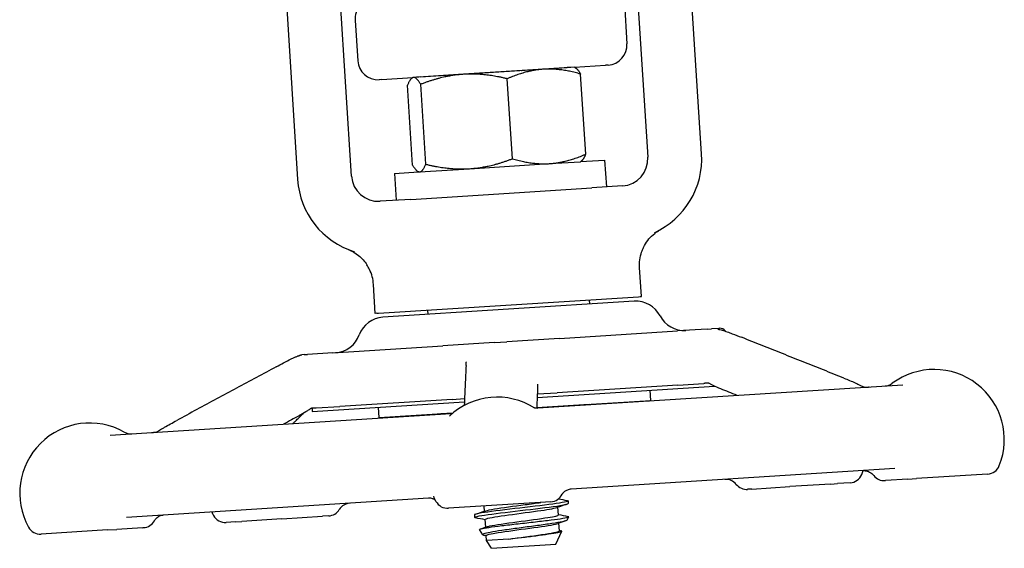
# Model space of a CAD drawing. Header units: inches. Extents: x 5 to 1128, y -85 to 748.
# Tile 632 of 656: x 609.81 to 614.37, y 687.81 to 690.26. Entities that reach past the tile are written whole.
import ezdxf

# ---------------------------------------------------------------- set-up
doc = ezdxf.new("R2010")
doc.units = ezdxf.units.IN
doc.header["$LTSCALE"] = 32
doc.header["$MEASUREMENT"] = 0
doc.layers.add('Visible (ANSI)', color=7, linetype='Continuous', lineweight=30)

msp = doc.modelspace()

# ---------------------------------------------------------------- linework, layer by layer
at = {"layer": 'Visible (ANSI)'}
for p, q in [((612.64655, 690.7408), (612.71773, 689.61805)), ((612.96723, 689.63387), (612.89605, 690.75662)), ((611.0248, 690.63797), (611.09599, 689.51523)), ((611.34549, 689.53105), (611.2743, 690.65379)), ((612.60988, 690.33141), (612.62174, 690.14428)), ((611.36238, 690.25231), (611.37425, 690.06519)), ((612.37818, 690.0349), (612.52272, 690.04407)), ((612.53411, 690.04479), (612.52272, 690.04407)), ((611.86454, 690.00234), (611.63344, 689.98768)), ((611.663, 689.98995), (612.34481, 690.03318)), ((611.82925, 690.00049), (611.82927, 690.00025)), ((612.23503, 690.02583), (611.86454, 690.00234)), ((612.37818, 690.0349), (612.23503, 690.02583)), ((612.37818, 690.0349), (612.38212, 690.03295)), ((612.43058, 689.63291), (612.4071, 690.00318)), ((611.48514, 689.97828), (611.47374, 689.97756)), ((611.48514, 689.97828), (611.62968, 689.98744)), ((611.62968, 689.98744), (611.62602, 689.98501)), ((611.63344, 689.98768), (611.62968, 689.98744)), ((611.68961, 689.58592), (611.66613, 689.95619)), ((612.09067, 689.61135), (612.06719, 689.98162)), ((611.62847, 689.58205), (611.60499, 689.95232)), ((611.89226, 689.56521), (612.26274, 689.5887)), ((612.26274, 689.5887), (612.40589, 689.59778)), ((612.40589, 689.59778), (612.40956, 689.60022)), ((612.40673, 689.59833), (612.51814, 689.6054)), ((612.51814, 689.6054), (612.52605, 689.48065)), ((611.54509, 689.5437), (611.6565, 689.55077)), ((611.54509, 689.5437), (611.553, 689.41895)), ((611.6574, 689.55032), (611.65345, 689.55228)), ((611.6574, 689.55032), (611.66116, 689.55056)), ((611.66116, 689.55056), (611.89226, 689.56521)), ((611.61978, 689.42319), (612.45926, 689.47641)), ((612.60089, 689.48539), (612.45926, 689.47641)), ((611.61978, 689.42319), (611.47815, 689.41421)), ((612.68847, 688.97341), (612.67999, 689.1071)), ((611.45594, 688.89526), (611.44747, 689.02895)), ((611.47, 688.89615), (612.67441, 688.97252)), ((612.65563, 688.95129), (611.49134, 688.87747)), ((612.44645, 688.95806), (612.44772, 688.9381)), ((612.67441, 688.97252), (612.68203, 688.973)), ((612.68203, 688.973), (612.68847, 688.97341)), ((611.69796, 688.91061), (611.69922, 688.89065)), ((611.46238, 688.89567), (611.45594, 688.89526)), ((611.46238, 688.89567), (611.47, 688.89615)), ((612.30838, 688.77897), (612.85543, 688.81365)), ((612.99309, 688.82238), (612.85543, 688.81365)), ((612.99309, 688.82238), (613.01384, 688.8237)), ((613.04677, 688.82579), (613.01384, 688.8237)), ((613.04677, 688.82579), (613.04977, 688.82598)), ((612.30838, 688.77897), (612.06514, 688.76355)), ((611.25847, 688.7124), (611.76874, 688.74475)), ((612.00662, 688.75984), (611.76874, 688.74475)), ((612.00662, 688.75984), (612.06514, 688.76355)), ((611.12565, 688.70398), (611.11482, 688.70329)), ((611.12565, 688.70398), (611.14107, 688.70495)), ((611.25847, 688.7124), (611.14107, 688.70495)), ((612.20564, 688.5063), (613.02654, 688.55834)), ((612.20893, 688.45703), (613.90019, 688.56426)), ((612.85732, 688.56327), (612.29889, 688.52786)), ((612.85732, 688.56327), (612.29889, 688.52786)), ((612.73142, 688.49229), (612.72843, 688.53944)), ((612.85732, 688.56327), (612.97838, 688.57095)), ((611.81225, 688.49701), (611.29138, 688.46398)), ((611.81225, 688.49701), (611.29138, 688.46398)), ((611.81225, 688.49701), (611.86933, 688.50063)), ((612.20632, 688.522), (612.29889, 688.52786)), ((611.16317, 688.45569), (611.16415, 688.44026)), ((611.16415, 688.44026), (611.86863, 688.48493)), ((611.18274, 688.4571), (611.29138, 688.46398)), ((611.4741, 688.41257), (611.47111, 688.45972)), ((612.44586, 688.47356), (612.20352, 688.45819)), ((612.20355, 688.45882), (612.73142, 688.49229)), ((612.42699, 688.47236), (612.42422, 688.47068)), ((612.44582, 688.47419), (612.44586, 688.47356)), ((610.22816, 688.33144), (611.80568, 688.43146)), ((611.4741, 688.41257), (611.81601, 688.43425)), ((611.7597, 688.43068), (611.75974, 688.43005)), ((611.81517, 688.43357), (611.75974, 688.43005)), ((611.77431, 688.42947), (611.77709, 688.43115)), ((613.8627, 688.17611), (612.363, 688.08103)), ((613.9227, 688.12731), (613.96322, 688.12988)), ((614.29223, 688.15074), (613.96322, 688.12988)), ((613.19946, 688.08146), (613.37546, 688.09262)), ((613.5657, 688.10468), (613.37546, 688.09262)), ((613.5657, 688.10468), (613.59749, 688.10669)), ((613.65542, 688.11037), (613.59749, 688.10669)), ((613.81766, 688.12065), (613.81941, 688.12076)), ((613.9227, 688.12731), (613.81941, 688.12076)), ((611.70199, 688.03911), (610.30314, 687.95042)), ((613.19946, 688.08146), (613.18055, 688.08026)), ((612.2688, 688.02245), (611.79542, 687.99243)), ((611.96243, 687.97916), (611.96092, 688.00293)), ((612.2688, 688.02245), (612.26888, 688.02245)), ((612.30419, 687.96214), (612.30194, 687.9976)), ((612.34895, 688.02664), (612.3497, 688.0148)), ((611.02244, 687.94342), (611.21113, 687.95539)), ((611.23993, 687.95721), (611.21113, 687.95539)), ((611.91467, 687.96196), (611.91542, 687.95012)), ((612.34475, 687.93766), (612.35199, 687.95296)), ((610.37683, 687.90249), (610.25811, 687.89496)), ((610.37683, 687.90249), (610.38224, 687.90283)), ((610.80898, 687.92989), (610.76505, 687.9271)), ((610.80898, 687.92989), (610.83753, 687.9317)), ((611.02244, 687.94342), (610.83753, 687.9317)), ((611.96712, 687.90517), (611.96487, 687.94063)), ((612.30888, 687.88815), (612.30663, 687.92361)), ((610.21583, 687.89228), (609.90808, 687.87277)), ((610.21583, 687.89228), (610.25811, 687.89496)), ((611.95433, 687.86956), (611.93856, 687.89425)), ((611.97103, 687.84342), (611.96956, 687.86664)), ((612.29195, 687.82602), (612.3203, 687.88596)), ((612.07448, 687.84998), (611.97103, 687.84342)), ((611.9942, 687.80714), (611.97103, 687.84342)), ((611.9942, 687.80714), (612.29195, 687.82602))]:
    msp.add_line(p, q, dxfattribs=at)
for centre, radius, start, end in [((611.45595, 690.25824), 0.09375, 93.62798, 183.62798), ((612.52818, 690.13835), 0.09375, 273.62798, 3.62798), ((611.46781, 690.07112), 0.09375, 183.62798, 273.62798), ((612.59299, 689.61014), 0.375, 294.52369, 3.62798), ((612.59299, 689.61014), 0.125, 273.62798, 3.62798), ((611.47024, 689.53896), 0.375, 183.62798, 252.73227), ((611.47024, 689.53896), 0.125, 183.62798, 273.62798), ((612.66358, 688.82654), 0.125, 27.20616, 93.62798), ((611.49918, 688.75271), 0.125, 93.62798, 160.0498), ((612.88592, 688.94084), 0.125, 207.20616, 273.62798), ((613.05175, 688.79479), 0.03125, 34.28957, 93.62798), ((611.26418, 688.83801), 0.125, 273.62798, 340.0498), ((614.04446, 688.31038), 0.325, 338.25105, 126.62387), ((613.81329, 688.62138), 0.0625, 273.62798, 306.62387), ((612.02104, 688.18209), 0.325, 57.71239, 133.13662), ((610.99067, 688.11676), 0.325, 68.61315, 69.6767), ((610.1337, 688.06242), 0.325, 60.63209, 209.00491), ((610.32373, 688.40012), 0.0625, 240.63209, 273.62798), ((614.28828, 688.21312), 0.0625, 273.62798, 338.25105), ((613.65147, 688.17274), 0.0625, 273.62798, 338.25105), ((613.40766, 688.27001), 0.325, 338.25105, 341.48438), ((613.8137, 688.18303), 0.0625, 218.09527, 273.62798), ((613.07956, 688.06383), 0.0625, 39.07852, 93.62798), ((613.17659, 688.14263), 0.0625, 219.07852, 273.62798), ((612.02104, 688.18209), 0.325, 204.29869, 209.00491), ((612.26492, 688.08483), 0.0625, 273.62798, 334.70882), ((611.34218, 687.95368), 0.0625, 93.62798, 148.17744), ((611.79147, 688.05481), 0.0625, 209.00491, 273.62798), ((610.99067, 688.11676), 0.325, 205.7712, 209.00491), ((610.76109, 687.98948), 0.0625, 209.00491, 273.62798), ((611.23597, 688.01959), 0.0625, 273.62798, 328.17744), ((609.90412, 687.93514), 0.0625, 209.00491, 273.62798), ((610.37827, 687.9652), 0.0625, 273.62798, 330.90228)]:
    msp.add_arc(centre, radius, start, end, dxfattribs=at)
for points, weights in [([(611.86454, 690.00234), (611.77148, 689.99643), (611.66613, 689.95619)], [1, 1.0379548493, 1]), ([(612.06719, 689.98162), (611.95761, 690.00824), (611.86454, 690.00234)], [1, 1.0379548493, 1]), ([(612.23503, 690.02583), (612.15615, 690.02082), (612.06719, 689.98162)], [1, 1.0379548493, 1]), ([(612.4071, 690.00318), (612.3139, 690.03083), (612.23503, 690.02583)], [1, 1.0379548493, 1]), ([(612.38212, 690.03295), (612.39325, 690.02743), (612.4071, 690.00318)], [1.01453722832, 1.02815693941, 1]), ([(611.63344, 689.98768), (611.61926, 689.98678), (611.60499, 689.95232)], [1, 1.0379548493, 1]), ([(611.66613, 689.95619), (611.64763, 689.98858), (611.63344, 689.98768)], [1, 1.0379548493, 1]), ([(611.89226, 689.56521), (611.98532, 689.57111), (612.09067, 689.61135)], [1, 1.0379548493, 1]), ([(612.09067, 689.61135), (612.18386, 689.5837), (612.26274, 689.5887)], [1, 1.0379548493, 1]), ([(612.26274, 689.5887), (612.34162, 689.5937), (612.43058, 689.63291)], [1, 1.0379548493, 1]), ([(612.43058, 689.63291), (612.4199, 689.60709), (612.40956, 689.60022)], [1, 1.02815693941, 1.01453722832]), ([(611.62847, 689.58205), (611.64697, 689.54966), (611.66116, 689.55056)], [1, 1.0379548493, 1]), ([(611.66116, 689.55056), (611.67535, 689.55146), (611.68961, 689.58592)], [1, 1.0379548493, 1]), ([(611.68961, 689.58592), (611.79919, 689.55931), (611.89226, 689.56521)], [1, 1.0379548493, 1])]:
    msp.add_rational_spline(points, weights, degree=2, dxfattribs=at)
for points in [[(611.82929, 690.0001), (611.82928, 690.00014), (611.82928, 690.00018), (611.82927, 690.00023)], [(611.82958, 690.00025), (611.82958, 690.00033), (611.82959, 690.00043), (611.82963, 690.00052)], [(612.13231, 690.01971), (612.13232, 690.01958), (612.13234, 690.01944), (612.13236, 690.01932)], [(613.13144, 688.51552), (613.10634, 688.52554), (613.08124, 688.53555), (613.05614, 688.54555)], [(612.72339, 688.49178), (612.72444, 688.49114), (612.72548, 688.49049), (612.72653, 688.48985)], [(611.10335, 688.42142), (611.07917, 688.40839), (611.05498, 688.39536), (611.0308, 688.38233)], [(611.11877, 688.42829), (611.12034, 688.42973), (611.1219, 688.43117), (611.12347, 688.43261)], [(611.57629, 688.41692), (611.57713, 688.41768), (611.57796, 688.41845), (611.57879, 688.41921)], [(612.34525, 688.01209), (612.32891, 688.00665), (612.31257, 688.00118), (612.29624, 687.99568)], [(612.30469, 688.03661), (612.31785, 688.03398), (612.33102, 688.03137), (612.34419, 688.02877)], [(611.91912, 687.96467), (611.93546, 687.97012), (611.9518, 687.97558), (611.96813, 687.98108)], [(611.96497, 687.93909), (611.95004, 687.94208), (611.93511, 687.94505), (611.92017, 687.948)], [(612.30409, 687.96368), (612.31886, 687.96072), (612.33364, 687.95779), (612.34842, 687.95487)], [(611.94213, 687.89679), (611.95236, 687.90021), (611.96259, 687.90364), (611.97282, 687.90709)], [(612.33845, 687.93427), (612.32594, 687.93009), (612.31343, 687.9259), (612.30093, 687.92169)], [(611.96966, 687.8651), (611.96705, 687.86562), (611.96443, 687.86615), (611.96182, 687.86667)], [(612.30878, 687.88969), (612.31122, 687.8892), (612.31366, 687.88871), (612.3161, 687.88822)]]:
    msp.add_open_spline(points, degree=3, dxfattribs=at)
for points, knots in [([(612.36128, 690.03383), (612.36126, 690.03383), (612.36123, 690.03383), (612.35851, 690.03366), (612.35309, 690.03371), (612.34481, 690.03318)], [-0.00244603, -0.00244603, -0.00244603, -0.00244603, 0, 0, 0.30409051, 0.30409051, 0.30409051, 0.30409051]), ([(611.663, 689.98995), (611.65472, 689.98943), (611.64935, 689.9887), (611.64662, 689.98852), (611.6466, 689.98852), (611.64658, 689.98852)], [0.0481126, 0.0481126, 0.0481126, 0.0481126, 0.35549776, 0.35549776, 0.35797029, 0.35797029, 0.35797029, 0.35797029]), ([(612.69849, 689.20095), (612.70392, 689.21212), (612.71046, 689.22273), (612.72532, 689.24224), (612.73358, 689.25113), (612.75303, 689.26841), (612.76226, 689.27452), (612.76787, 689.27805), (612.7683, 689.27831), (612.76874, 689.27858)], [0, 0, 0, 0, 0.09469213, 0.09469213, 0.18700728, 0.18700728, 0.29404594, 0.29404594, 0.30156032, 0.30156032, 0.30156032, 0.30156032]), ([(612.76874, 689.27858), (612.77092, 689.27992), (612.77316, 689.28124), (612.77556, 689.28259), (612.77565, 689.28264), (612.77574, 689.28269)], [-0.020804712, -0.020804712, -0.020804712, -0.020804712, 0, 0, 0.000806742, 0.000806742, 0.000806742, 0.000806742]), ([(611.33031, 689.19104), (611.3304, 689.191), (611.3305, 689.19097), (611.33301, 689.18995), (611.3354, 689.18893), (611.33777, 689.18785)], [-0.719927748, -0.719927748, -0.719927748, -0.719927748, -0.71835885, -0.71835885, -0.678581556, -0.678581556, -0.678581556, -0.678581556]), ([(611.33777, 689.18785), (611.33864, 689.18746), (611.33949, 689.18706), (611.34781, 689.18315), (611.36231, 689.17578), (611.39343, 689.15059), (611.40659, 689.13604), (611.41726, 689.11971)], [0.01028684, 0.01028684, 0.01028684, 0.01028684, 0.01590204, 0.01590204, 0.08584187, 0.08584187, 0.15193376, 0.15193376, 0.15193376, 0.15193376]), ([(612.67999, 689.1071), (612.67845, 689.13146), (612.68168, 689.1559), (612.69203, 689.18653), (612.69504, 689.19385), (612.69849, 689.20095)], [0, 0, 0, 0, 0.18604443, 0.18604443, 0.24640289, 0.24640289, 0.24640289, 0.24640289]), ([(611.44747, 689.02895), (611.44592, 689.05332), (611.43963, 689.07715), (611.42549, 689.10623), (611.42158, 689.11311), (611.41726, 689.11971)], [0, 0, 0, 0, 0.18604443, 0.18604443, 0.24640289, 0.24640289, 0.24640289, 0.24640289]), ([(613.04316, 688.82204), (613.04316, 688.82204), (613.0432, 688.82204), (613.04339, 688.82199), (613.04352, 688.82197), (613.04383, 688.8219), (613.04396, 688.82188), (613.04427, 688.82181), (613.04447, 688.82177), (613.0449, 688.82168), (613.04514, 688.82163), (613.04587, 688.82148), (613.04638, 688.82137), (613.04878, 688.82084), (613.0505, 688.82043), (613.05566, 688.81914), (613.05915, 688.81816), (613.07009, 688.81491), (613.07786, 688.81234), (613.09346, 688.80696), (613.10143, 688.80408), (613.12416, 688.79568), (613.1386, 688.79), (613.15271, 688.78438)], [0.55023146, 0.55023146, 0.55023146, 0.55023146, 0.55573291, 0.55573291, 0.55952642, 0.55952642, 0.56142381, 0.56142381, 0.56333702, 0.56333702, 0.56525245, 0.56525245, 0.56911754, 0.56911754, 0.58443949, 0.58443949, 0.61464372, 0.61464372, 0.67607817, 0.67607817, 0.74039961, 0.74039961, 0.86273742, 0.86273742, 0.86273742, 0.86273742]), ([(613.62652, 688.5952), (613.59494, 688.60782), (613.56336, 688.62044), (613.50019, 688.64568), (613.4686, 688.6583), (613.40543, 688.68353), (613.37385, 688.69614), (613.31067, 688.72136), (613.27908, 688.73397), (613.2159, 688.75918), (613.1843, 688.77178), (613.15271, 688.78438)], [0.9601047, 0.9601047, 0.9601047, 0.9601047, 1.233998, 1.233998, 1.5078914, 1.5078914, 1.7817848, 1.7817848, 2.0556781, 2.0556781, 2.3295715, 2.3295715, 2.3295715, 2.3295715]), ([(610.99727, 688.64803), (611.00822, 688.65393), (611.01932, 688.65987), (611.04251, 688.67198), (611.05475, 688.67826), (611.07109, 688.68628), (611.07558, 688.68845), (611.08417, 688.69244), (611.08826, 688.69426), (611.09389, 688.69659), (611.09569, 688.69729), (611.09849, 688.69832), (611.09945, 688.69866), (611.10099, 688.69918), (611.10152, 688.69936), (611.10264, 688.69973), (611.10324, 688.69992), (611.10416, 688.70021), (611.10448, 688.7003), (611.10509, 688.70049), (611.10539, 688.70058), (611.10592, 688.70074), (611.10616, 688.70081), (611.10679, 688.701), (611.10709, 688.70109), (611.10776, 688.70129), (611.10797, 688.70135), (611.10815, 688.7014), (611.10818, 688.70141), (611.10818, 688.70141)], [0, 0, 0, 0, 0.09764107, 0.09764107, 0.20014664, 0.20014664, 0.23930076, 0.23930076, 0.27864659, 0.27864659, 0.29814838, 0.29814838, 0.30790559, 0.30790559, 0.3127903, 0.3127903, 0.31771137, 0.31771137, 0.32016895, 0.32016895, 0.32264172, 0.32264172, 0.32511111, 0.32511111, 0.33009062, 0.33009062, 0.33996153, 0.33996153, 0.34550167, 0.34550167, 0.34550167, 0.34550167]), ([(611.10406, 688.70018), (611.10432, 688.70031), (611.10455, 688.70042), (611.10546, 688.70086), (611.10589, 688.70105), (611.10716, 688.70159), (611.10733, 688.70166), (611.10861, 688.70212), (611.10916, 688.70231), (611.11024, 688.70261), (611.11065, 688.70271), (611.11146, 688.70289), (611.11184, 688.70296), (611.11249, 688.70306), (611.11268, 688.70309), (611.11307, 688.70314), (611.11325, 688.70316), (611.11356, 688.70319), (611.11361, 688.70319), (611.11371, 688.7032), (611.11375, 688.70321), (611.11385, 688.70322), (611.1139, 688.70322), (611.11399, 688.70323), (611.11402, 688.70323), (611.11408, 688.70324), (611.11411, 688.70324), (611.11417, 688.70324), (611.1142, 688.70325), (611.11429, 688.70325), (611.11433, 688.70326), (611.11445, 688.70327), (611.11451, 688.70327), (611.1146, 688.70328), (611.11463, 688.70328), (611.11468, 688.70328), (611.1147, 688.70328), (611.11475, 688.70329), (611.11479, 688.70329), (611.11483, 688.70329)], [0.11779335, 0.11779335, 0.11779335, 0.11779335, 0.12539603, 0.12539603, 0.15267282, 0.15267282, 0.22590879, 0.22590879, 0.25983755, 0.25983755, 0.27709352, 0.27709352, 0.29003826, 0.29003826, 0.29489319, 0.29489319, 0.29854506, 0.29854506, 0.29917519, 0.29917519, 0.29964483, 0.29964483, 0.30011832, 0.30011832, 0.30035436, 0.30035436, 0.30059124, 0.30059124, 0.30082774, 0.30082774, 0.30130555, 0.30130555, 0.30225858, 0.30225858, 0.30319876, 0.30319876, 0.30413637, 0.30413637, 0.30675068, 0.30675068, 0.30675068, 0.30675068]), ([(610.99727, 688.64803), (610.96655, 688.63148), (610.93583, 688.61493), (610.8744, 688.58182), (610.84369, 688.56526), (610.78226, 688.53214), (610.75155, 688.51558), (610.69013, 688.48245), (610.65943, 688.46588), (610.59801, 688.43274), (610.56731, 688.41617), (610.5366, 688.3996)], [0.4228722, 0.4228722, 0.4228722, 0.4228722, 0.6967656, 0.6967656, 0.970659, 0.970659, 1.2445523, 1.2445523, 1.5184457, 1.5184457, 1.792339, 1.792339, 1.792339, 1.792339]), ([(611.87606, 688.65356), (611.87542, 688.63892), (611.87477, 688.62428), (611.87348, 688.59498), (611.87283, 688.58033), (611.87154, 688.55102), (611.87089, 688.53637), (611.8696, 688.50705), (611.86896, 688.49239), (611.86818, 688.47474), (611.86805, 688.47175), (611.86792, 688.46876)], [0.7332962, 0.7332962, 0.7332962, 0.7332962, 1.0071895, 1.0071895, 1.2810829, 1.2810829, 1.5549762, 1.5549762, 1.8288696, 1.8288696, 1.8847241, 1.8847241, 1.8847241, 1.8847241]), ([(611.87606, 688.65356), (611.87611, 688.65452), (611.87616, 688.65586), (611.87637, 688.65925), (611.87654, 688.6615), (611.87702, 688.66565), (611.8773, 688.66753), (611.87765, 688.66982), (611.87776, 688.67053), (611.87787, 688.6712), (611.87789, 688.67135), (611.8779, 688.67142), (611.8779, 688.67143), (611.8779, 688.67143)], [0, 0, 0, 0, 0.018818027, 0.018818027, 0.042443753, 0.042443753, 0.063358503, 0.063358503, 0.07651892, 0.07651892, 0.08373261, 0.08373261, 0.085554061, 0.085554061, 0.085554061, 0.085554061]), ([(613.62652, 688.5952), (613.64438, 688.58806), (613.66208, 688.58082), (613.68372, 688.57104), (613.68898, 688.56858), (613.69835, 688.56406), (613.70252, 688.56198), (613.70955, 688.55856), (613.71224, 688.55727), (613.71617, 688.5556), (613.71746, 688.55509), (613.7194, 688.55439), (613.72013, 688.55415), (613.72131, 688.55379), (613.72178, 688.55366), (613.72283, 688.55339), (613.7232, 688.55331), (613.72343, 688.55327)], [0, 0, 0, 0, 0.15497359, 0.15497359, 0.20636211, 0.20636211, 0.24491806, 0.24491806, 0.26745771, 0.26745771, 0.27822563, 0.27822563, 0.28608386, 0.28608386, 0.29389274, 0.29389274, 0.30858895, 0.30858895, 0.30858895, 0.30858895]), ([(612.2072, 688.5416), (612.20649, 688.5254), (612.20577, 688.50919), (612.20453, 688.48098), (612.204, 688.46897), (612.20347, 688.45696)], [0.77160372, 0.77160372, 0.77160372, 0.77160372, 1.07474202, 1.07474202, 1.29924856, 1.29924856, 1.29924856, 1.29924856]), ([(612.20749, 688.56768), (612.20749, 688.56768), (612.20749, 688.56768), (612.20748, 688.56766), (612.20748, 688.56746), (612.20748, 688.56656), (612.20748, 688.56561), (612.2075, 688.56309), (612.20751, 688.56142), (612.20752, 688.55751), (612.20752, 688.55525), (612.20748, 688.55015), (612.20742, 688.54725), (612.2073, 688.54383), (612.20726, 688.54301), (612.20722, 688.54204), (612.20721, 688.54181), (612.2072, 688.5416)], [0.39505215, 0.39505215, 0.39505215, 0.39505215, 0.39558435, 0.39558435, 0.40525064, 0.40525064, 0.42132108, 0.42132108, 0.44262059, 0.44262059, 0.47100407, 0.47100407, 0.50890401, 0.50890401, 0.52153513, 0.52153513, 0.52574122, 0.52574122, 0.52574122, 0.52574122]), ([(612.99906, 688.5721), (612.99882, 688.5721), (612.99859, 688.57209), (612.99767, 688.57205), (612.99702, 688.57203), (612.99569, 688.57197), (612.99502, 688.57193), (612.99254, 688.57181), (612.99082, 688.57171), (612.98741, 688.57151), (612.98574, 688.57141), (612.98323, 688.57125), (612.98239, 688.5712), (612.98092, 688.57111), (612.98029, 688.57107), (612.97952, 688.57102), (612.97943, 688.57101), (612.97932, 688.57101), (612.9793, 688.57101), (612.97926, 688.571), (612.97923, 688.571), (612.9792, 688.571), (612.97919, 688.571), (612.97892, 688.57098), (612.97866, 688.57097), (612.97839, 688.57095)], [0.287281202, 0.287281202, 0.287281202, 0.287281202, 0.289064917, 0.289064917, 0.294371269, 0.294371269, 0.300336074, 0.300336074, 0.316953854, 0.316953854, 0.333382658, 0.333382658, 0.341579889, 0.341579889, 0.347730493, 0.347730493, 0.348500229, 0.348500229, 0.348663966, 0.348663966, 0.348829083, 0.348829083, 0.348913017, 0.348913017, 0.351147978, 0.351147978, 0.351147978, 0.351147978]), ([(613.05614, 688.54555), (613.04408, 688.55036), (613.03229, 688.55535), (613.01682, 688.5632), (613.01276, 688.56536), (613.00716, 688.56826), (613.00563, 688.56905), (613.00301, 688.57034), (613.00189, 688.57087), (613.00027, 688.57159), (612.9997, 688.57184), (612.99864, 688.57228), (612.99819, 688.57245), (612.99759, 688.57267), (612.99741, 688.57273), (612.99721, 688.57279), (612.99717, 688.5728), (612.99717, 688.5728)], [0, 0, 0, 0, 0.10474171, 0.10474171, 0.14093521, 0.14093521, 0.15449192, 0.15449192, 0.16471611, 0.16471611, 0.17102308, 0.17102308, 0.17849198, 0.17849198, 0.1854649, 0.1854649, 0.19170635, 0.19170635, 0.19170635, 0.19170635]), ([(613.72291, 688.55327), (613.72291, 688.55327), (613.72294, 688.55327), (613.72316, 688.55327), (613.7233, 688.55327), (613.72369, 688.55328), (613.72381, 688.55328), (613.72403, 688.55328), (613.72412, 688.55328), (613.7243, 688.55329), (613.7244, 688.55329), (613.72461, 688.5533), (613.72473, 688.5533), (613.72498, 688.55331), (613.7251, 688.55331), (613.72549, 688.55332), (613.72575, 688.55333), (613.7265, 688.55336), (613.72696, 688.55338), (613.72912, 688.55348), (613.73055, 688.55355), (613.73359, 688.55372), (613.73515, 688.55381), (613.73769, 688.55397), (613.73867, 688.55403), (613.74015, 688.55412), (613.74065, 688.55415), (613.74154, 688.55421), (613.7419, 688.55423), (613.74241, 688.55426), (613.74246, 688.55426), (613.74253, 688.55427), (613.74253, 688.55427), (613.74255, 688.55427), (613.74256, 688.55427), (613.74281, 688.55429), (613.74304, 688.5543), (613.74328, 688.55432)], [0.378257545, 0.378257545, 0.378257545, 0.378257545, 0.386657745, 0.386657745, 0.392554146, 0.392554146, 0.394496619, 0.394496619, 0.39546607, 0.39546607, 0.396437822, 0.396437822, 0.397411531, 0.397411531, 0.398384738, 0.398384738, 0.400350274, 0.400350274, 0.404274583, 0.404274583, 0.419969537, 0.419969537, 0.438754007, 0.438754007, 0.450767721, 0.450767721, 0.456774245, 0.456774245, 0.461283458, 0.461283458, 0.461769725, 0.461769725, 0.461830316, 0.461830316, 0.461891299, 0.461891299, 0.463727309, 0.463727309, 0.463727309, 0.463727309]), ([(611.15959, 688.45538), (611.15959, 688.45538), (611.15959, 688.45538), (611.15952, 688.45535), (611.1594, 688.4553), (611.15898, 688.4551), (611.15874, 688.45499), (611.15807, 688.45463), (611.15762, 688.45439), (611.1566, 688.4538), (611.15606, 688.45348), (611.15468, 688.45264), (611.1538, 688.45208), (611.15036, 688.44984), (611.14772, 688.44803), (611.14119, 688.44362), (611.13733, 688.44107), (611.12405, 688.43273), (611.11373, 688.42701), (611.10335, 688.42142)], [0.14183772, 0.14183772, 0.14183772, 0.14183772, 0.14607956, 0.14607956, 0.15657381, 0.15657381, 0.16360701, 0.16360701, 0.17078889, 0.17078889, 0.17683828, 0.17683828, 0.18529246, 0.18529246, 0.21005388, 0.21005388, 0.24840144, 0.24840144, 0.34101643, 0.34101643, 0.34101643, 0.34101643]), ([(611.18271, 688.45709), (611.18242, 688.45708), (611.18213, 688.45706), (611.18183, 688.45704), (611.18182, 688.45704), (611.18179, 688.45703), (611.18177, 688.45703), (611.18168, 688.45703), (611.18162, 688.45702), (611.18149, 688.45702), (611.18143, 688.45701), (611.1806, 688.45696), (611.17992, 688.45692), (611.17831, 688.45681), (611.1774, 688.45675), (611.17397, 688.45653), (611.1715, 688.45636), (611.16784, 688.45609), (611.16678, 688.45601), (611.16516, 688.45588), (611.16465, 688.45583), (611.16357, 688.45573), (611.16298, 688.45568), (611.16207, 688.45558), (611.16175, 688.45554), (611.1613, 688.45549), (611.16116, 688.45548), (611.16074, 688.45542), (611.16049, 688.45539), (611.16003, 688.45533), (611.15983, 688.4553), (611.1595, 688.45525), (611.15937, 688.45523), (611.15923, 688.4552), (611.1592, 688.4552), (611.15918, 688.45519)], [0, 0, 0, 0, 0.002309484, 0.002309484, 0.002382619, 0.002382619, 0.002528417, 0.002528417, 0.003107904, 0.003107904, 0.003704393, 0.003704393, 0.011074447, 0.011074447, 0.020897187, 0.020897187, 0.048314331, 0.048314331, 0.058957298, 0.058957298, 0.063589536, 0.063589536, 0.068304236, 0.068304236, 0.070655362, 0.070655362, 0.071816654, 0.071816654, 0.074166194, 0.074166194, 0.077036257, 0.077036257, 0.08007559, 0.08007559, 0.080855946, 0.080855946, 0.080855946, 0.080855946]), ([(612.19093, 688.45915), (612.19163, 688.4589), (612.19274, 688.45853), (612.1962, 688.45774), (612.1984, 688.4573), (612.2036, 688.45692), (612.206, 688.45684), (612.20893, 688.45703)], [0.52279542, 0.52279542, 0.52279542, 0.52279542, 0.545370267, 0.545370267, 0.565399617, 0.565399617, 0.577961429, 0.577961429, 0.577961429, 0.577961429]), ([(611.07324, 688.38502), (611.07435, 688.38585), (611.0755, 688.38676), (611.08039, 688.39081), (611.08404, 688.39427), (611.09226, 688.40242), (611.09682, 688.40721), (611.10732, 688.41777), (611.11396, 688.42386), (611.11877, 688.42829)], [0.29203731, 0.29203731, 0.29203731, 0.29203731, 0.30796327, 0.30796327, 0.36147562, 0.36147562, 0.43281014, 0.43281014, 0.51871093, 0.51871093, 0.51871093, 0.51871093]), ([(611.80568, 688.43146), (611.80908, 688.43168), (611.81148, 688.43216), (611.81361, 688.43267), (611.81398, 688.43277), (611.81431, 688.43286)], [0, 0, 0, 0, 0.023018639, 0.023018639, 0.0282285, 0.0282285, 0.0282285, 0.0282285]), ([(610.41954, 688.34357), (610.41981, 688.34359), (610.42008, 688.34361), (610.42036, 688.34363), (610.42038, 688.34363), (610.42041, 688.34363), (610.42042, 688.34363), (610.42066, 688.34365), (610.42082, 688.34366), (610.42116, 688.34368), (610.42134, 688.34369), (610.42196, 688.34373), (610.4224, 688.34376), (610.42372, 688.34384), (610.4246, 688.3439), (610.42697, 688.34406), (610.42847, 688.34416), (610.43147, 688.34439), (610.43289, 688.3445), (610.43518, 688.3447), (610.43568, 688.34475), (610.4365, 688.34483), (610.43679, 688.34486), (610.43722, 688.34491), (610.43736, 688.34493), (610.43763, 688.34496), (610.43776, 688.34497), (610.43813, 688.34501), (610.43834, 688.34504), (610.43887, 688.34511), (610.43912, 688.34514), (610.43954, 688.3452), (610.4397, 688.34523), (610.44065, 688.34538), (610.44083, 688.34542), (610.44145, 688.34557), (610.44173, 688.34565), (610.4426, 688.34592), (610.44316, 688.34611), (610.44465, 688.34673), (610.44529, 688.34702), (610.44644, 688.34758), (610.44686, 688.3478), (610.44788, 688.34834), (610.44851, 688.34868), (610.44999, 688.34952), (610.45084, 688.35003), (610.45332, 688.35154), (610.45492, 688.35255), (610.45991, 688.35571), (610.4631, 688.35773), (610.47056, 688.36235), (610.47485, 688.36493), (610.4967, 688.37787), (610.51661, 688.38881), (610.5366, 688.3996)], [0, 0, 0, 0, 0.00208123, 0.00208123, 0.00221764, 0.00221764, 0.00235291, 0.00235291, 0.0045185, 0.0045185, 0.00681506, 0.00681506, 0.01293884, 0.01293884, 0.02519684, 0.02519684, 0.04558059, 0.04558059, 0.06315717, 0.06315717, 0.06756336, 0.06756336, 0.06977046, 0.06977046, 0.0708594, 0.0708594, 0.07194756, 0.07194756, 0.07413729, 0.07413729, 0.07849588, 0.07849588, 0.08337042, 0.08337042, 0.11145431, 0.11145431, 0.13020098, 0.13020098, 0.14776646, 0.14776646, 0.15657327, 0.15657327, 0.16091868, 0.16091868, 0.16677011, 0.16677011, 0.17454087, 0.17454087, 0.1895698, 0.1895698, 0.223438, 0.223438, 0.26855419, 0.26855419, 0.44693997, 0.44693997, 0.44693997, 0.44693997]), ([(613.71534, 688.16677), (613.71814, 688.16695), (613.72117, 688.16693), (613.7276, 688.1663), (613.731, 688.16568), (613.73802, 688.16368), (613.74163, 688.16229), (613.74874, 688.15862), (613.75225, 688.15635), (613.7588, 688.15097), (613.76185, 688.14787), (613.76452, 688.14447)], [0, 0, 0, 0, 0.02073024, 0.02073024, 0.04146048, 0.04146048, 0.06219072, 0.06219072, 0.08292096, 0.08292096, 0.1036512, 0.1036512, 0.1036512, 0.1036512]), ([(611.73365, 688.03033), (611.73358, 688.03039), (611.73351, 688.03044), (611.732, 688.03158), (611.72986, 688.03303), (611.72331, 688.03613), (611.7188, 688.03779), (611.70969, 688.03915), (611.70593, 688.03936), (611.70199, 688.03911)], [0.416667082, 0.416667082, 0.416667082, 0.416667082, 0.418381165, 0.418381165, 0.451270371, 0.451270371, 0.484674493, 0.484674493, 0.504153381, 0.504153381, 0.504153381, 0.504153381]), ([(612.363, 688.08103), (612.35641, 688.08061), (612.35041, 688.07907), (612.33994, 688.07496), (612.33578, 688.07235), (612.32927, 688.06749), (612.32708, 688.06528), (612.32395, 688.0618), (612.32302, 688.06051), (612.3217, 688.0586), (612.32141, 688.05807), (612.32132, 688.05789), (612.32132, 688.05789), (612.32132, 688.05789)], [0, 0, 0, 0, 0.01956218, 0.01956218, 0.04214322, 0.04214322, 0.06689766, 0.06689766, 0.09171423, 0.09171423, 0.1193718, 0.1193718, 0.11941348, 0.11941348, 0.11941348, 0.11941348]), ([(611.92023, 687.948), (611.91856, 687.94832), (611.91731, 687.94867), (611.91652, 687.94905), (611.91011, 687.9521), (611.93329, 687.95702), (611.97796, 687.96331), (612.02264, 687.9696), (612.08797, 687.9772), (612.15134, 687.98468), (612.21471, 687.99215), (612.27492, 687.99943), (612.31112, 688.00518), (612.33618, 688.00916), (612.34941, 688.01239), (612.34946, 688.01479)], [18.6439269, 18.6439269, 18.6439269, 18.6439269, 18.7524691, 18.7524691, 18.7524691, 19.6296647, 19.6296647, 19.6296647, 20.5068064, 20.5068064, 20.5068064, 21.3838943, 21.3838943, 21.3838943, 21.9911486, 21.9911486, 21.9911486, 21.9911486]), ([(612.34388, 688.02875), (612.34969, 688.02761), (612.35047, 688.02616), (612.34571, 688.02435), (612.33476, 688.0202), (612.29467, 688.0142), (612.23937, 688.00723), (612.18427, 688.00029), (612.11511, 687.99246), (612.05571, 687.98525), (611.99649, 687.97806), (611.94807, 687.97155), (611.92703, 687.96678), (611.91879, 687.96491), (611.91481, 687.96331), (611.91497, 687.96198)], [-28.4799629, -28.4799629, -28.4799629, -28.4799629, -28.0985528, -28.0985528, -28.0985528, -27.2207324, -27.2207324, -27.2207324, -26.3461896, -26.3461896, -26.3461896, -25.4743607, -25.4743607, -25.4743607, -25.1327412, -25.1327412, -25.1327412, -25.1327412]), ([(611.96497, 687.94063), (611.96488, 687.94124), (611.96548, 687.9419), (611.96682, 687.9426), (611.9748, 687.94678), (612.00868, 687.95261), (612.0553, 687.95925), (612.10192, 687.96589), (612.16013, 687.97326), (612.20738, 687.97994), (612.25062, 687.98605), (612.28372, 687.99152), (612.29621, 687.99568)], [18.8495559, 18.8495559, 18.8495559, 18.8495559, 19.0056553, 19.0056553, 19.0056553, 19.9399062, 19.9399062, 19.9399062, 20.874096, 20.874096, 20.874096, 21.7289383, 21.7289383, 21.7289383, 21.7289383]), ([(611.96844, 687.9811), (611.97547, 687.98346), (611.98872, 687.98622), (612.00731, 687.98931), (612.04301, 687.99526), (612.09755, 688.00239), (612.1498, 688.00939), (612.1759, 688.01288), (612.20111, 688.01632), (612.22308, 688.01955)], [25.3949515, 25.3949515, 25.3949515, 25.3949515, 25.8812012, 25.8812012, 25.8812012, 26.8150062, 26.8150062, 26.8150062, 27.2814663, 27.2814663, 27.2814663, 27.2814663]), ([(610.43288, 687.93481), (610.43541, 687.93936), (610.43821, 687.94295), (610.44385, 687.94886), (610.4467, 687.95119), (610.4523, 687.95498), (610.45506, 687.95644), (610.46041, 687.95873), (610.46301, 687.95955), (610.46796, 687.9607), (610.47032, 687.96102), (610.47252, 687.96116)], [0.67900898, 0.67900898, 0.67900898, 0.67900898, 0.71629003, 0.71629003, 0.75357109, 0.75357109, 0.79085214, 0.79085214, 0.82813319, 0.82813319, 0.86541425, 0.86541425, 0.86541425, 0.86541425]), ([(611.93856, 687.89425), (611.9379, 687.89528), (611.94047, 687.89651), (611.95338, 687.89975), (611.96549, 687.90186), (611.99821, 687.90663), (612.01859, 687.90925), (612.06507, 687.9149), (612.09078, 687.91786), (612.14424, 687.92395), (612.17149, 687.92701), (612.22392, 687.93303), (612.24858, 687.93593), (612.29197, 687.94137), (612.31023, 687.94386), (612.33778, 687.94831), (612.34672, 687.95021), (612.35315, 687.95303), (612.35251, 687.95406), (612.34842, 687.95487)], [-1.8294571, -1.8294571, -1.8294571, -1.8294571, -1.6707361, -1.6707361, -1.469445, -1.469445, -1.2659958, -1.2659958, -1.0603886, -1.0603886, -0.8526241, -0.8526241, -0.6427026, -0.6427026, -0.4306244, -0.4306244, -0.2163901, -0.2163901, -0.0441233, -0.0441233, -0.0441233, -0.0441233]), ([(611.973, 687.9071), (611.97625, 687.90822), (611.98094, 687.90942), (611.98708, 687.91072), (612.01186, 687.91598), (612.05953, 687.92268), (612.11159, 687.92966), (612.16365, 687.93665), (612.21882, 687.94383), (612.25574, 687.94985), (612.28656, 687.95488), (612.30402, 687.95906), (612.30409, 687.96214)], [19.1117662, 19.1117662, 19.1117662, 19.1117662, 19.3428758, 19.3428758, 19.3428758, 20.2771046, 20.2771046, 20.2771046, 21.2112724, 21.2112724, 21.2112724, 21.9911486, 21.9911486, 21.9911486, 21.9911486]), ([(612.34475, 687.93766), (612.34465, 687.93744), (612.34447, 687.93722), (612.34213, 687.93508), (612.33483, 687.93283), (612.3107, 687.92771), (612.29423, 687.92488), (612.25439, 687.91876), (612.23148, 687.91553), (612.18233, 687.90881), (612.15659, 687.9054), (612.10574, 687.89858), (612.0811, 687.89524), (612.03619, 687.88879), (612.01629, 687.88575), (611.98386, 687.8801), (611.97153, 687.87753), (611.95605, 687.87295), (611.95292, 687.87097), (611.9555, 687.86831), (611.95793, 687.86744), (611.96182, 687.86667)], [-2.471323, -2.471323, -2.471323, -2.471323, -2.4471425, -2.4471425, -2.2417348, -2.2417348, -2.0391858, -2.0391858, -1.8394961, -1.8394961, -1.6426663, -1.6426663, -1.4486971, -1.4486971, -1.2575891, -1.2575891, -1.0693429, -1.0693429, -0.8839593, -0.8839593, -0.7797575, -0.7797575, -0.7797575, -0.7797575]), ([(611.96961, 687.86664), (611.96963, 687.86992), (611.9898, 687.87448), (612.02441, 687.87996), (612.06327, 687.8861), (612.11939, 687.89335), (612.17099, 687.9003), (612.2226, 687.90726), (612.26843, 687.91385), (612.29071, 687.91894), (612.29494, 687.91991), (612.29831, 687.92082), (612.30081, 687.92168)], [12.5663706, 12.5663706, 12.5663706, 12.5663706, 13.3988567, 13.3988567, 13.3988567, 14.3334779, 14.3334779, 14.3334779, 15.268037, 15.268037, 15.268037, 15.445753, 15.445753, 15.445753, 15.445753]), ([(612.07448, 687.84998), (612.09293, 687.85239), (612.11279, 687.85488), (612.15547, 687.86017), (612.17796, 687.86293), (612.22092, 687.86835), (612.24094, 687.87096), (612.27578, 687.87586), (612.29019, 687.87811), (612.31135, 687.88215), (612.31781, 687.88389), (612.32125, 687.88649), (612.32001, 687.88744), (612.3161, 687.88822)], [-4.2480515, -4.2480515, -4.2480515, -4.2480515, -4.0909216, -4.0909216, -3.9177275, -3.9177275, -3.7423694, -3.7423694, -3.5648477, -3.5648477, -3.385163, -3.385163, -3.2453713, -3.2453713, -3.2453713, -3.2453713]), ([(612.07448, 687.84998), (612.1229, 687.85673), (612.18102, 687.8641), (612.2263, 687.87065), (612.27157, 687.8772), (612.30288, 687.88287), (612.30806, 687.88689), (612.30863, 687.88733), (612.30889, 687.88775), (612.30883, 687.88815)], [13.736211, 13.736211, 13.736211, 13.736211, 14.6708098, 14.6708098, 14.6708098, 15.6053465, 15.6053465, 15.6053465, 15.7079633, 15.7079633, 15.7079633, 15.7079633])]:
    msp.add_open_spline(points, degree=3, knots=knots, dxfattribs=at)

doc.saveas('drawing.dxf')
